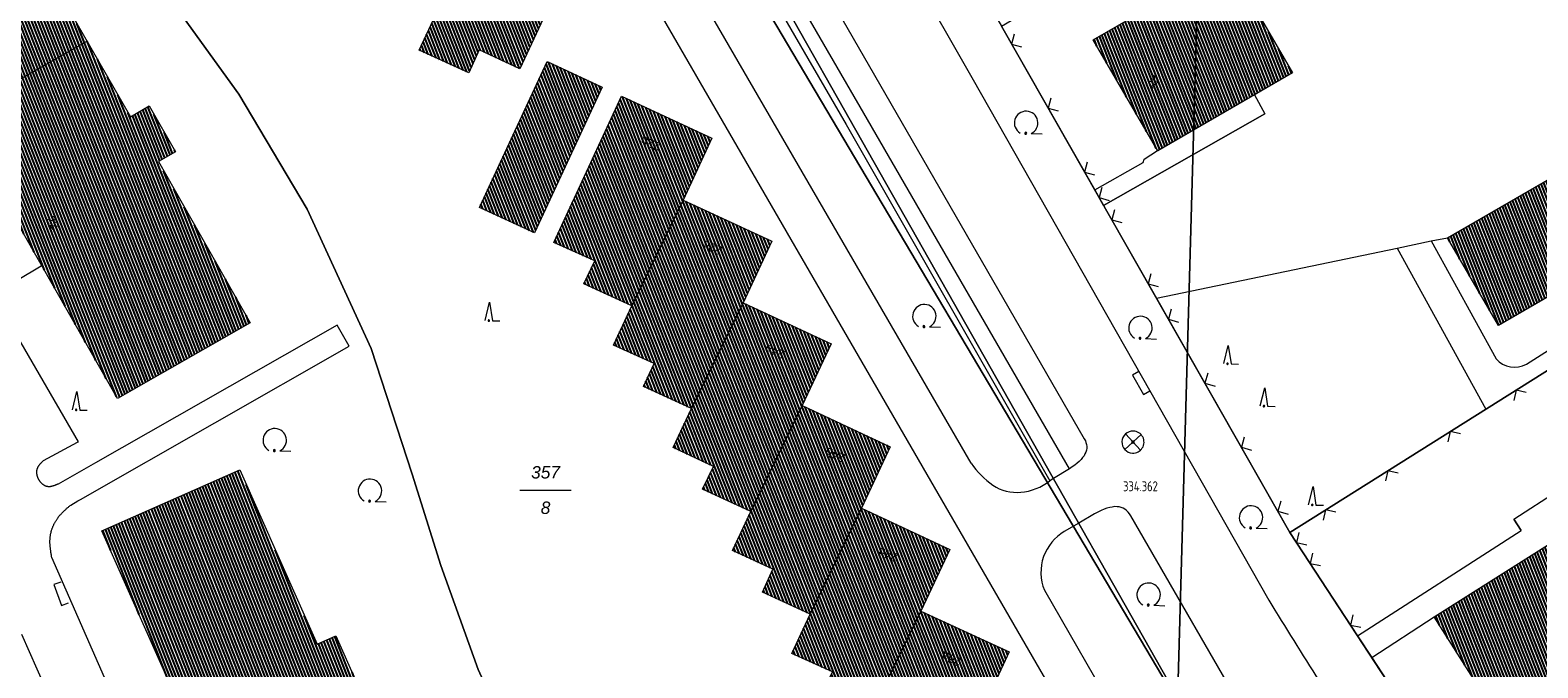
# Model space of a CAD drawing. Header units: metres. Extents: x 345144 to 348639, y 5629211 to 5635235.
# Tile 916 of 1056: x 347294 to 347396, y 5630851 to 5630894. Entities that reach past the tile are written whole.
import ezdxf
from ezdxf.enums import TextEntityAlignment as Align

# ---------------------------------------------------------------- set-up
doc = ezdxf.new("R2010")
doc.units = ezdxf.units.M
doc.header["$MEASUREMENT"] = 0
for name, color, linetype in [('028 Geländeform', 7, 'Continuous'), ('065-066 Ver_Entsorgung', 7, 'Continuous'), ('065-066 Ver_Entsorgung Ausg.', 7, 'Continuous'), ('081-083 Topographie', 7, 'Continuous'), ('ALLG Pseudo-Topographie', 7, 'Continuous'), ('AX Flurstück', 7, 'Continuous'), ('AX Gebäude', 7, 'Continuous'), ('Blatt', 7, 'Continuous'), ('Definitionslinie', 7, 'Continuous'), ('Präsentationsobjekt -Text (punktförmig)', 7, 'Continuous')]:
    doc.layers.add(name, color=color, linetype=linetype)
doc.styles.add('ARIAL', font='arial.ttf', dxfattribs={"height": 1})
doc.styles.add('ARIALIT', font='ariali.ttf', dxfattribs={"height": 1})
doc.styles.add('DIN-6776-IT', font='txt', dxfattribs={"height": 1})
pattern_1 = [(111.5294117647, (0, 0), (-0.186045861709, -0.07339575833), [])]

# ---------------------------------------------------------------- blocks, each defined once
blk = doc.blocks.new('alk_3504_nrw')
at = {"color": 134, "lineweight": 5, "true_color": 0x00b2b2, "flags": 128}
for points in [[(-0.729333, -0.684), (-0.707333, -0.707333), (0.707333, 0.707333)], [(-0.707333, 0.707333), (0.707333, -0.707333)]]:
    blk.add_lwpolyline(points, dxfattribs=at)
at = {"color": 134, "lineweight": 5, "true_color": 0x00b2b2}
for start, end in [(90, -90), (-90, 90)]:
    blk.add_arc((0, 0), 1, start, end, dxfattribs=at)
blk = doc.blocks.new('alk_043x_nrw')
h = blk.add_hatch(color=7)
edge = h.paths.add_edge_path(flags=0)
edge.add_arc((0, 0), 1, 180, 360, ccw=False)
edge.add_arc((0, 0), 1, 0, 180, ccw=False)
blk = doc.blocks.new('alk_7100_nrwx2')
at = {"true_color": 0x2e2e2e}
h = blk.add_hatch(color=250, dxfattribs=at)
edge = h.paths.add_edge_path(flags=0)
edge.add_arc((0.024073, -0.597267), 0.057254, 180, 360, ccw=False)
edge.add_arc((0.024073, -0.597267), 0.057255, 0, 180, ccw=False)
at = {"color": 250, "lineweight": 5, "true_color": 0x2e2e2e, "flags": 128}
blk.add_lwpolyline([(0.349382, -0.597267), (1, -0.597267)], dxfattribs=at)
at = {"color": 250, "lineweight": 5, "true_color": 0x2e2e2e}
for centre, radius, start, end in [((0.024073, 0.012362), 0.690995, -61.91481688, -118.08518312), ((0.024073, -0.597267), 0.057255, 0, 180), ((0.024073, -0.597267), 0.057254, 180, 0)]:
    blk.add_arc(centre, radius, start, end, dxfattribs=at)
blk = doc.blocks.new('alk_7200_nrwx2')
at = {"true_color": 0x2e2e2e}
h = blk.add_hatch(color=250, dxfattribs=at)
edge = h.paths.add_edge_path(flags=0)
edge.add_arc((-0.020544, -0.388118), 0.055525, 180, 360, ccw=False)
edge.add_arc((-0.020544, -0.388118), 0.055525, 0, 180, ccw=False)
at = {"color": 250, "lineweight": 5, "true_color": 0x2e2e2e, "flags": 128}
blk.add_lwpolyline([(-0.298168, -0.388118), (-0.020544, 1), (0.257079, -0.388118), (0.812326, -0.388118)], dxfattribs=at)
blk.add_lwpolyline([(-0.298168, -0.388118), (-0.020544, 1), (0.257079, -0.388118), (0.812326, -0.388118)], dxfattribs=at)
at = {"color": 250, "lineweight": 5, "true_color": 0x2e2e2e}
for start, end in [(0, 180), (180, 0)]:
    blk.add_arc((-0.020544, -0.388118), 0.055525, start, end, dxfattribs=at)
blk = doc.blocks.new('swc_strasseneinlauf')
at = {"color": 7, "lineweight": 5, "flags": 128}
blk.add_lwpolyline([(-1, 0), (-1, -0.666667), (1, -0.666667), (1, 0)], dxfattribs=at)

msp = doc.modelspace()

# ---------------------------------------------------------------- hatches: boundary and pattern name
at = {"layer": 'AX Gebäude', "true_color": 0x4f4f4f}
h = msp.add_hatch(dxfattribs=at)
h.set_pattern_fill('_USER', color=251, scale=0.2, angle=111.52941176, style=0, pattern_type=0)
h.set_pattern_definition(pattern_1)
h.paths.add_polyline_path([(347283.844, 5630917.87), (347289.753, 5630907.533), (347290.282, 5630907.836), (347295.573, 5630898.6), (347294.949, 5630898.242), (347300.745, 5630888.112), (347302.027, 5630888.845), (347303.804, 5630885.734), (347302.644, 5630885.072), (347308.88, 5630874.127), (347299.87, 5630868.995), (347266.955, 5630926.786), (347275.789, 5630931.818), (347282.148, 5630920.656), (347283.414, 5630921.378), (347285.03, 5630918.547)], flags=0)
h = msp.add_hatch(dxfattribs=at)
h.set_pattern_fill('_USER', color=251, scale=0.2, angle=111.52941176, style=0, pattern_type=0)
h.set_pattern_definition(pattern_1)
h.paths.add_polyline_path([(347325.78, 5630904.041), (347331.773, 5630901.26), (347327.156, 5630891.372), (347324.415, 5630892.649), (347323.696, 5630891.097), (347320.338, 5630892.62), (347322.294, 5630896.857)], flags=0)
h = msp.add_hatch(dxfattribs=at)
h.set_pattern_fill('_USER', color=251, scale=0.2, angle=111.52941176, style=0, pattern_type=0)
h.set_pattern_definition(pattern_1)
h.paths.add_polyline_path([(347366.069, 5630893.328), (347375.213, 5630898.633), (347379.583, 5630891.101), (347370.439, 5630885.796)], flags=0)
h = msp.add_hatch(dxfattribs=at)
h.set_pattern_fill('_USER', color=251, scale=0.2, angle=111.52941176, style=0, pattern_type=0)
h.set_pattern_definition(pattern_1)
h.paths.add_polyline_path([(347324.424, 5630881.962), (347329.028, 5630891.863), (347332.759, 5630890.115), (347328.155, 5630880.224)], flags=0)
h = msp.add_hatch(dxfattribs=at)
h.set_pattern_fill('_USER', color=251, scale=0.2, angle=111.52941176, style=0, pattern_type=0)
h.set_pattern_definition(pattern_1)
h.paths.add_polyline_path([(347413.042, 5630886.765), (347413.712, 5630885.607), (347393.551, 5630873.934), (347390.103, 5630879.888), (347410.265, 5630891.561), (347410.568, 5630891.038)], flags=0)
h = msp.add_hatch(dxfattribs=at)
h.set_pattern_fill('_USER', color=251, scale=0.2, angle=111.52941176, style=0, pattern_type=0)
h.set_pattern_definition(pattern_1)
h.paths.add_polyline_path([(347334.072, 5630889.498), (347340.201, 5630886.653), (347338.25, 5630882.456), (347334.768, 5630875.276), (347331.505, 5630876.778), (347332.246, 5630878.326), (347329.472, 5630879.585)], flags=0)
h = msp.add_hatch(dxfattribs=at)
h.set_pattern_fill('_USER', color=251, scale=0.2, angle=111.52941176, style=0, pattern_type=0)
h.set_pattern_definition(pattern_1)
h.paths.add_polyline_path([(347338.25, 5630882.456), (347344.255, 5630879.661), (347342.315, 5630875.483), (347338.8, 5630868.302), (347335.544, 5630869.813), (347336.277, 5630871.353), (347333.525, 5630872.618), (347334.768, 5630875.276)], flags=0)
h = msp.add_hatch(dxfattribs=at)
h.set_pattern_fill('_USER', color=251, scale=0.2, angle=111.52941176, style=0, pattern_type=0)
h.set_pattern_definition(pattern_1)
h.paths.add_polyline_path([(347342.315, 5630875.483), (347348.282, 5630872.697), (347346.313, 5630868.507), (347342.83, 5630861.328), (347339.558, 5630862.837), (347340.309, 5630864.379), (347337.56, 5630865.652), (347338.8, 5630868.302)], flags=0)
h = msp.add_hatch(dxfattribs=at)
h.set_pattern_fill('_USER', color=251, scale=0.2, angle=111.52941176, style=0, pattern_type=0)
h.set_pattern_definition(pattern_1)
h.paths.add_polyline_path([(347389.203, 5630854.163), (347416.398, 5630871.375), (347421.514, 5630863.292), (347394.319, 5630846.08)], flags=0)
h = msp.add_hatch(dxfattribs=at)
h.set_pattern_fill('_USER', color=251, scale=0.2, angle=111.52941176, style=0, pattern_type=0)
h.set_pattern_definition(pattern_1)
h.paths.add_polyline_path([(347346.313, 5630868.507), (347352.298, 5630865.719), (347350.345, 5630861.534), (347346.862, 5630854.355), (347343.63, 5630855.851), (347344.339, 5630857.404), (347341.588, 5630858.666), (347342.83, 5630861.328)], flags=0)
h = msp.add_hatch(dxfattribs=at)
h.set_pattern_fill('_USER', color=251, scale=0.2, angle=111.52941176, style=0, pattern_type=0)
h.set_pattern_definition(pattern_1)
h.paths.add_polyline_path([(347313.41, 5630852.305), (347314.691, 5630852.874), (347316.115, 5630849.66), (347314.832, 5630849.092), (347319.793, 5630837.883), (347321.031, 5630838.431), (347322.329, 5630835.5), (347321.091, 5630834.952), (347326.176, 5630823.47), (347316.873, 5630819.349), (347298.815, 5630860.008), (347308.165, 5630864.149)], flags=0)
h = msp.add_hatch(dxfattribs=at)
h.set_pattern_fill('_USER', color=251, scale=0.2, angle=111.52941176, style=0, pattern_type=0)
h.set_pattern_definition(pattern_1)
h.paths.add_polyline_path([(347350.345, 5630861.534), (347356.34, 5630858.747), (347354.375, 5630854.56), (347350.893, 5630847.381), (347347.618, 5630848.884), (347348.371, 5630850.431), (347345.611, 5630851.688), (347346.862, 5630854.355)], flags=0)
h = msp.add_hatch(dxfattribs=at)
h.set_pattern_fill('_USER', color=251, scale=0.2, angle=111.52941176, style=0, pattern_type=0)
h.set_pattern_definition(pattern_1)
h.paths.add_polyline_path([(347354.375, 5630854.56), (347360.373, 5630851.799), (347358.407, 5630847.587), (347354.924, 5630840.407), (347351.685, 5630841.914), (347352.401, 5630843.457), (347349.654, 5630844.727), (347350.893, 5630847.381)], flags=0)

# ---------------------------------------------------------------- linework, layer by layer
at = {"layer": '081-083 Topographie', "color": 7, "linetype": 'Continuous', "lineweight": 5, "flags": 128}
for points in [[(347305.855, 5630980.125), (347341.371, 5630919.585), (347341.371, 5630919.585), (347357.84, 5630890.767), (347357.84, 5630890.767), (347377.974, 5630855.299)], [(347359.832, 5630894.252), (347366.166, 5630883.142), (347366.166, 5630883.142), (347366.763, 5630882.095), (347366.763, 5630882.095), (347370.354, 5630875.794), (347370.354, 5630875.794), (347379.413, 5630859.905)], [(347377.005, 5630889.595), (347377.717, 5630888.311), (347377.717, 5630888.311), (347366.763, 5630882.095), (347366.763, 5630882.095), (347366.166, 5630883.142), (347366.166, 5630883.142), (347369.445, 5630885), (347369.445, 5630885), (347369.514, 5630885.227), (347369.514, 5630885.227), (347370.435, 5630885.818)], [(347395.46, 5630871.326), (347415.141, 5630883.838)], [(347379.413, 5630859.905), (347392.7, 5630868.259), (347392.7, 5630868.259), (347396.793, 5630870.832), (347396.793, 5630870.832), (347397.892, 5630871.522), (347397.892, 5630871.522), (347415.844, 5630882.81)], [(347386.693, 5630879.202), (347388.988, 5630879.699)], [(347388.988, 5630879.699), (347390.104, 5630879.889)], [(347388.988, 5630879.699), (347393.39, 5630871.676)], [(347370.354, 5630875.794), (347386.693, 5630879.202)], [(347386.693, 5630879.202), (347392.7, 5630868.259)], [(347291.42, 5630876.05), (347294.693, 5630878.003)], [(347384.959, 5630851.408), (347383.991, 5630852.889), (347383.991, 5630852.889), (347395.089, 5630860.021), (347395.089, 5630860.021), (347394.596, 5630860.809), (347394.596, 5630860.809), (347400.62, 5630864.69)], [(347379.413, 5630859.905), (347380.318, 5630858.517), (347380.318, 5630858.517), (347383.991, 5630852.889)], [(347384.959, 5630851.408), (347389.204, 5630854.162)], [(347384.959, 5630851.408), (347388.397, 5630846.14), (347388.397, 5630846.14), (347390.567, 5630843.39)]]:
    msp.add_lwpolyline(points, dxfattribs=at)
at = {"layer": '081-083 Topographie', "color": 7, "linetype": 'Continuous', "lineweight": 5}
for centre, radius, start, end in [((347394.641, 5630872.774), 1.664513, -138.72664492, -60.50716382), ((347673.32, 5631035.816), 346.143969, -148.56651105, -146.43145257)]:
    msp.add_arc(centre, radius, start, end, dxfattribs=at)
at = {"layer": 'ALLG Pseudo-Topographie', "color": 7, "linetype": 'Continuous', "lineweight": 5, "flags": 128}
msp.add_lwpolyline([(347297.815, 5630893.247), (347288.913, 5630888.196)], dxfattribs=at)
at = {"layer": 'AX Flurstück', "color": 8, "linetype": 'Continuous', "lineweight": 13, "true_color": 0x808080, "flags": 128}
for points in [[(347292.058, 5631016.612), (347295.518, 5631008.196), (347300.237, 5630998.121), (347305.448, 5630988.343), (347310.608, 5630979.467), (347322.42, 5630959.144), (347332.53, 5630941.972), (347342.584, 5630924.652), (347351.68, 5630908.302), (347359.831, 5630894.252), (347379.413, 5630859.905), (347380.318, 5630858.517), (347388.397, 5630846.14)], [(347375.703, 5630841.803), (347337.915, 5630908.491), (347332.135, 5630918.692), (347310.94, 5630955.137), (347298.86, 5630975.801), (347294.771, 5630982.792), (347289.096, 5630993.36)], [(347309.658, 5630954.368), (347336.585, 5630907.784), (347375.703, 5630841.803), (347381.742, 5630832.321), (347352.287, 5630808.04), (347350.291, 5630809.458), (347344.146, 5630806.453), (347336.649, 5630815.886), (347343.917, 5630821.749), (347337.644, 5630829.342), (347334.299, 5630833.295), (347331.392, 5630837.383), (347328.729, 5630841.665), (347326.403, 5630846.069), (347324.337, 5630850.585), (347321.802, 5630857.647), (347319.854, 5630863.854), (347317.072, 5630872.384), (347312.748, 5630881.847), (347308.106, 5630889.646), (347298.632, 5630902.776), (347294.965, 5630908.546), (347292.595, 5630912.821)], [(347443.956, 5630919.814), (347461.098, 5630892.954), (347424.144, 5630869.521), (347415.844, 5630882.81), (347379.413, 5630859.905), (347359.831, 5630894.252), (347394.758, 5630914.798), (347397.661, 5630910.387), (347401.121, 5630905.143), (347407.021, 5630896.178), (347442.271, 5630918.732), (347443.956, 5630919.814)], [(347292.595, 5630912.821), (347294.965, 5630908.546), (347298.632, 5630902.776), (347308.106, 5630889.646), (347312.748, 5630881.847), (347317.072, 5630872.384), (347319.854, 5630863.854), (347321.802, 5630857.647), (347324.337, 5630850.585), (347326.403, 5630846.069), (347328.729, 5630841.665), (347331.392, 5630837.383), (347334.299, 5630833.295), (347337.644, 5630829.342), (347343.917, 5630821.749), (347336.649, 5630815.886), (347344.146, 5630806.453), (347310.147, 5630789.832), (347290.28, 5630815.115)], [(347337.915, 5630908.491), (347375.703, 5630841.803), (347336.585, 5630907.784), (347337.915, 5630908.491)], [(347390.567, 5630843.39), (347388.397, 5630846.14), (347380.318, 5630858.517), (347379.413, 5630859.905), (347415.844, 5630882.81)]]:
    msp.add_lwpolyline(points, dxfattribs=at)
at = {"layer": 'AX Gebäude', "color": 7, "linetype": 'Continuous', "lineweight": 5, "flags": 128}
for points in [[(347283.844, 5630917.87), (347289.753, 5630907.533), (347290.282, 5630907.836), (347295.573, 5630898.6), (347294.949, 5630898.242), (347300.745, 5630888.112), (347302.027, 5630888.845), (347303.804, 5630885.734), (347302.644, 5630885.072), (347308.88, 5630874.127), (347299.87, 5630868.995), (347266.955, 5630926.786), (347275.789, 5630931.818), (347282.148, 5630920.656), (347283.414, 5630921.378), (347285.03, 5630918.547), (347283.844, 5630917.87)], [(347325.78, 5630904.041), (347331.773, 5630901.26), (347327.156, 5630891.372), (347324.415, 5630892.649), (347323.696, 5630891.097), (347320.338, 5630892.62), (347322.294, 5630896.857), (347325.78, 5630904.041)], [(347366.069, 5630893.328), (347375.213, 5630898.633), (347379.583, 5630891.101), (347370.439, 5630885.796), (347366.069, 5630893.328)], [(347324.424, 5630881.962), (347329.028, 5630891.863), (347332.759, 5630890.115), (347328.155, 5630880.224), (347324.424, 5630881.962)], [(347413.042, 5630886.765), (347413.712, 5630885.607), (347393.551, 5630873.934), (347390.103, 5630879.888), (347410.265, 5630891.561), (347410.568, 5630891.038), (347413.042, 5630886.765)], [(347334.072, 5630889.498), (347340.201, 5630886.653), (347338.25, 5630882.456), (347334.768, 5630875.276), (347331.505, 5630876.778), (347332.246, 5630878.326), (347329.472, 5630879.585), (347334.072, 5630889.498)], [(347338.25, 5630882.456), (347344.255, 5630879.661), (347342.315, 5630875.483), (347338.8, 5630868.302), (347335.544, 5630869.813), (347336.277, 5630871.353), (347333.525, 5630872.618), (347334.768, 5630875.276), (347338.25, 5630882.456)], [(347342.315, 5630875.483), (347348.282, 5630872.697), (347346.313, 5630868.507), (347342.83, 5630861.328), (347339.558, 5630862.837), (347340.309, 5630864.379), (347337.56, 5630865.652), (347338.8, 5630868.302), (347342.315, 5630875.483)], [(347389.203, 5630854.163), (347416.398, 5630871.375), (347421.514, 5630863.292), (347394.319, 5630846.08), (347389.203, 5630854.163)], [(347346.313, 5630868.507), (347352.298, 5630865.719), (347350.345, 5630861.534), (347346.862, 5630854.355), (347343.63, 5630855.851), (347344.339, 5630857.404), (347341.588, 5630858.666), (347342.83, 5630861.328), (347346.313, 5630868.507)], [(347313.41, 5630852.305), (347314.691, 5630852.874), (347316.115, 5630849.66), (347314.832, 5630849.092), (347319.793, 5630837.883), (347321.031, 5630838.431), (347322.329, 5630835.5), (347321.091, 5630834.952), (347326.176, 5630823.47), (347316.873, 5630819.349), (347298.815, 5630860.008), (347308.165, 5630864.149), (347313.41, 5630852.305)], [(347350.345, 5630861.534), (347356.34, 5630858.747), (347354.375, 5630854.56), (347350.893, 5630847.381), (347347.618, 5630848.884), (347348.371, 5630850.431), (347345.611, 5630851.688), (347346.862, 5630854.355), (347350.345, 5630861.534)], [(347354.375, 5630854.56), (347360.373, 5630851.799), (347358.407, 5630847.587), (347354.924, 5630840.407), (347351.685, 5630841.914), (347352.401, 5630843.457), (347349.654, 5630844.727), (347350.893, 5630847.381), (347354.375, 5630854.56)]]:
    msp.add_lwpolyline(points, dxfattribs=at)
at = {"layer": 'Blatt', "color": 205, "linetype": 'Continuous', "lineweight": 5, "true_color": 0x873099, "flags": 128}
for points in [[(346867.913, 5630716.165), (346874.95, 5630966.044), (347374.708, 5630951.97), (347367.669, 5630702.092), (346867.913, 5630716.165)], [(347367.669, 5630702.092), (347374.708, 5630951.97), (347874.464, 5630937.896), (347867.426, 5630688.019), (347367.669, 5630702.092)]]:
    msp.add_lwpolyline(points, dxfattribs=at)
at = {"layer": 'Definitionslinie', "color": 219, "linetype": 'Continuous', "lineweight": 5, "true_color": 0x5c3d57, "flags": 128}
for points in [[(347364.444, 5630864.22), (347350.512, 5630888.362), (347332.567, 5630919.314), (347319.414, 5630942.105)], [(347364.444, 5630864.22), (347350.512, 5630888.362), (347332.567, 5630919.314), (347319.414, 5630942.105)], [(347318.096, 5630941.292), (347331.431, 5630918.446), (347346.702, 5630892.06), (347346.702, 5630892.06), (347347.42, 5630890.82), (347347.42, 5630890.82), (347349.298, 5630887.575), (347363.125, 5630863.403)], [(347318.096, 5630941.292), (347331.431, 5630918.446), (347346.702, 5630892.06), (347346.702, 5630892.06), (347347.42, 5630890.82), (347347.42, 5630890.82), (347349.298, 5630887.575), (347363.125, 5630863.403)], [(347357.791, 5630864.589), (347336.986, 5630900.511), (347315.941, 5630937.02)], [(347343.215, 5630904.854), (347365.456, 5630866.253), (347365.456, 5630866.253), (347365.53175, 5630866.124125), (347365.57275, 5630865.995703), (347365.61375, 5630865.867281), (347365.62, 5630865.739313), (347365.62625, 5630865.611344), (347365.59775, 5630865.483828), (347365.56925, 5630865.356313), (347365.506, 5630865.22925), (347365.44275, 5630865.102188), (347365.34475, 5630864.975578), (347365.24675, 5630864.848969), (347365.114, 5630864.722813), (347364.98125, 5630864.596656), (347364.81375, 5630864.470953), (347364.64625, 5630864.34525), (347364.444, 5630864.22), (347364.444, 5630864.22), (347363.375, 5630863.558), (347363.375, 5630863.558), (347363.125, 5630863.403)], [(347365.261, 5630845.736), (347334.521, 5630898.913)], [(347295.413, 5630858.19), (347295.412, 5630858.193), (347295.412, 5630858.193), (347295.401875, 5630858.25225), (347295.392547, 5630858.309031), (347295.383219, 5630858.365813), (347295.374688, 5630858.420125), (347295.366156, 5630858.474437), (347295.358422, 5630858.526281), (347295.350688, 5630858.578125), (347295.34375, 5630858.6275), (347295.336813, 5630858.676875), (347295.330672, 5630858.723781), (347295.324531, 5630858.770688), (347295.319188, 5630858.815125), (347295.313844, 5630858.859562), (347295.309297, 5630858.901531), (347295.30475, 5630858.9435), (347295.301, 5630858.983), (347295.301, 5630858.983), (347295.297125, 5630859.022625), (347295.294344, 5630859.062234), (347295.291563, 5630859.101844), (347295.289875, 5630859.141438), (347295.288188, 5630859.181031), (347295.287594, 5630859.220609), (347295.287, 5630859.260188), (347295.2875, 5630859.29975), (347295.288, 5630859.339313), (347295.289594, 5630859.378859), (347295.291188, 5630859.418406), (347295.293875, 5630859.457938), (347295.296563, 5630859.497469), (347295.300344, 5630859.536984), (347295.304125, 5630859.5765), (347295.309, 5630859.616), (347295.309, 5630859.616), (347295.314, 5630859.6565), (347295.320328, 5630859.696875), (347295.326656, 5630859.73725), (347295.334313, 5630859.7775), (347295.341969, 5630859.81775), (347295.350953, 5630859.857875), (347295.359938, 5630859.898), (347295.37025, 5630859.938), (347295.380563, 5630859.978), (347295.392203, 5630860.017875), (347295.403844, 5630860.05775), (347295.416813, 5630860.0975), (347295.429781, 5630860.13725), (347295.444078, 5630860.176875), (347295.458375, 5630860.2165), (347295.474, 5630860.256), (347295.489625, 5630860.2955), (347295.506313, 5630860.334313), (347295.523, 5630860.373125), (347295.54075, 5630860.41125), (347295.5585, 5630860.449375), (347295.577313, 5630860.486813), (347295.596125, 5630860.52425), (347295.616, 5630860.561), (347295.635875, 5630860.59775), (347295.656813, 5630860.633813), (347295.67775, 5630860.669875), (347295.69975, 5630860.70525), (347295.72175, 5630860.740625), (347295.744813, 5630860.775313), (347295.767875, 5630860.81), (347295.792, 5630860.844), (347295.792, 5630860.844), (347295.81275, 5630860.873125), (347295.834102, 5630860.901719), (347295.855453, 5630860.930312), (347295.877406, 5630860.958375), (347295.899359, 5630860.986437), (347295.921914, 5630861.013969), (347295.944469, 5630861.0415), (347295.967625, 5630861.0685), (347295.990781, 5630861.0955), (347296.014539, 5630861.121969), (347296.038297, 5630861.148438), (347296.062656, 5630861.174375), (347296.087016, 5630861.200313), (347296.111977, 5630861.225719), (347296.136938, 5630861.251125), (347296.1625, 5630861.276), (347296.188063, 5630861.300875), (347296.215539, 5630861.327047), (347296.243016, 5630861.353219), (347296.272406, 5630861.380688), (347296.301797, 5630861.408156), (347296.333102, 5630861.436922), (347296.364406, 5630861.465688), (347296.397625, 5630861.49575), (347296.430844, 5630861.525813), (347296.465977, 5630861.557172), (347296.501109, 5630861.588531), (347296.538156, 5630861.621188), (347296.575203, 5630861.653844), (347296.614164, 5630861.687797), (347296.653125, 5630861.72175), (347296.694, 5630861.757), (347296.694, 5630861.757), (347297.175, 5630862.032), (347297.175, 5630862.032), (347297.185, 5630862.038), (347297.185, 5630862.038), (347297.356, 5630862.135), (347297.356, 5630862.135), (347315.595, 5630872.55), (347314.853, 5630873.813), (347314.853, 5630873.813), (347314.763, 5630873.966), (347298.376, 5630864.624), (347298.376, 5630864.624), (347295.842, 5630863.18), (347295.842, 5630863.18), (347295.810625, 5630863.16675), (347295.780594, 5630863.154438), (347295.750563, 5630863.142125), (347295.721875, 5630863.13075), (347295.693188, 5630863.119375), (347295.665844, 5630863.108938), (347295.6385, 5630863.0985), (347295.6125, 5630863.089), (347295.5865, 5630863.0795), (347295.561844, 5630863.070937), (347295.537188, 5630863.062375), (347295.513875, 5630863.05475), (347295.490562, 5630863.047125), (347295.468594, 5630863.040438), (347295.446625, 5630863.03375), (347295.426, 5630863.028), (347295.405375, 5630863.02225), (347295.384891, 5630863.017703), (347295.364406, 5630863.013156), (347295.344062, 5630863.009813), (347295.323719, 5630863.006469), (347295.303516, 5630863.004328), (347295.283313, 5630863.002188), (347295.26325, 5630863.00125), (347295.243187, 5630863.000313), (347295.223266, 5630863.000578), (347295.203344, 5630863.000844), (347295.183562, 5630863.002313), (347295.163781, 5630863.003781), (347295.144141, 5630863.006453), (347295.1245, 5630863.009125), (347295.105, 5630863.013), (347295.105, 5630863.013), (347295.082375, 5630863.0175), (347295.060063, 5630863.023711), (347295.03775, 5630863.029922), (347295.01575, 5630863.037844), (347294.99375, 5630863.045766), (347294.972063, 5630863.055398), (347294.950375, 5630863.065031), (347294.929, 5630863.076375), (347294.907625, 5630863.087719), (347294.886563, 5630863.100773), (347294.8655, 5630863.113828), (347294.84475, 5630863.128594), (347294.824, 5630863.143359), (347294.803563, 5630863.159836), (347294.783125, 5630863.176313), (347294.763, 5630863.1945), (347294.742875, 5630863.212688), (347294.72375, 5630863.231727), (347294.704625, 5630863.250766), (347294.6865, 5630863.270656), (347294.668375, 5630863.290547), (347294.65125, 5630863.311289), (347294.634125, 5630863.332031), (347294.618, 5630863.353625), (347294.601875, 5630863.375219), (347294.58675, 5630863.397664), (347294.571625, 5630863.420109), (347294.5575, 5630863.443406), (347294.543375, 5630863.466703), (347294.53025, 5630863.490852), (347294.517125, 5630863.515), (347294.505, 5630863.54), (347294.505, 5630863.54), (347294.4945, 5630863.561625), (347294.485016, 5630863.583398), (347294.475531, 5630863.605172), (347294.467062, 5630863.627094), (347294.458594, 5630863.649016), (347294.451141, 5630863.671086), (347294.443687, 5630863.693156), (347294.43725, 5630863.715375), (347294.430813, 5630863.737594), (347294.425391, 5630863.759961), (347294.419969, 5630863.782328), (347294.415563, 5630863.804844), (347294.411156, 5630863.827359), (347294.407766, 5630863.850023), (347294.404375, 5630863.872688), (347294.402, 5630863.8955), (347294.399625, 5630863.918313), (347294.398375, 5630863.940727), (347294.397125, 5630863.963141), (347294.397, 5630863.985156), (347294.396875, 5630864.007172), (347294.397875, 5630864.028789), (347294.398875, 5630864.050406), (347294.401, 5630864.071625), (347294.403125, 5630864.092844), (347294.406375, 5630864.113664), (347294.409625, 5630864.134484), (347294.414, 5630864.154906), (347294.418375, 5630864.175328), (347294.423875, 5630864.195352), (347294.429375, 5630864.215375), (347294.436, 5630864.235), (347294.436, 5630864.235), (347294.442, 5630864.252375), (347294.448773, 5630864.269438), (347294.455547, 5630864.2865), (347294.463094, 5630864.30325), (347294.470641, 5630864.32), (347294.478961, 5630864.336438), (347294.487281, 5630864.352875), (347294.496375, 5630864.369), (347294.505469, 5630864.385125), (347294.515336, 5630864.400937), (347294.525203, 5630864.41675), (347294.535844, 5630864.43225), (347294.546484, 5630864.44775), (347294.557898, 5630864.462938), (347294.569312, 5630864.478125), (347294.5815, 5630864.493), (347294.593688, 5630864.507875), (347294.607039, 5630864.523516), (347294.620391, 5630864.539156), (347294.634906, 5630864.555563), (347294.649422, 5630864.571969), (347294.665102, 5630864.589141), (347294.680781, 5630864.606313), (347294.697625, 5630864.62425), (347294.714469, 5630864.642188), (347294.732477, 5630864.660891), (347294.750484, 5630864.679594), (347294.769656, 5630864.699063), (347294.788828, 5630864.718531), (347294.809164, 5630864.738766), (347294.8295, 5630864.759), (347294.851, 5630864.78), (347294.851, 5630864.78), (347297.163, 5630866.017), (347297.163, 5630866.017), (347297.219, 5630866.047), (347291.42, 5630876.05)], [(347368.607, 5630861.02), (347368.528125, 5630861.16725), (347368.430734, 5630861.27975), (347368.333344, 5630861.39225), (347368.217438, 5630861.47), (347368.101531, 5630861.54775), (347367.967109, 5630861.59075), (347367.832688, 5630861.63375), (347367.67975, 5630861.642), (347367.526813, 5630861.65025), (347367.355359, 5630861.62375), (347367.183906, 5630861.59725), (347366.993938, 5630861.536), (347366.803969, 5630861.47475), (347366.595484, 5630861.37875), (347366.387, 5630861.28275), (347366.16, 5630861.152), (347366.16, 5630861.152), (347365.088, 5630860.534), (347365.088, 5630860.534), (347364.099, 5630859.964)], [(347299.543, 5630848.755), (347295.413, 5630858.19)], [(347362.754, 5630855.971), (347367.813, 5630847.204)], [(347303.963, 5630828.975), (347299.108, 5630840.031), (347293.383, 5630852.975)]]:
    msp.add_lwpolyline(points, dxfattribs=at)
at = {"layer": 'Definitionslinie', "color": 7, "linetype": 'Continuous', "lineweight": 5, "flags": 128}
for points in [[(347341.371, 5630919.585), (347357.84, 5630890.767)], [(347359.832, 5630894.252), (347366.166, 5630883.142)], [(347360.709, 5630893.723), (347360.523, 5630893.041), (347361.205, 5630892.854)], [(347360.709, 5630893.723), (347360.523, 5630893.041), (347361.205, 5630892.854)], [(347357.84, 5630890.767), (347377.974, 5630855.299)], [(347363.186, 5630889.379), (347362.999, 5630888.697), (347363.681, 5630888.51)], [(347363.186, 5630889.379), (347362.999, 5630888.697), (347363.681, 5630888.51)], [(347377.005, 5630889.595), (347377.717, 5630888.311)], [(347366.763, 5630882.095), (347377.717, 5630888.311)], [(347369.514, 5630885.227), (347370.435, 5630885.818)], [(347365.662, 5630885.035), (347365.475, 5630884.353), (347366.157, 5630884.167)], [(347365.662, 5630885.035), (347365.475, 5630884.353), (347366.157, 5630884.167)], [(347366.166, 5630883.142), (347369.445, 5630885)], [(347369.445, 5630885), (347369.514, 5630885.227)], [(347395.46, 5630871.326), (347415.141, 5630883.838)], [(347366.166, 5630883.142), (347366.763, 5630882.095)], [(347366.166, 5630883.142), (347366.763, 5630882.095)], [(347366.651, 5630883.301), (347366.465, 5630882.619), (347367.147, 5630882.432)], [(347366.651, 5630883.301), (347366.465, 5630882.619), (347367.147, 5630882.432)], [(347366.763, 5630882.095), (347370.354, 5630875.794)], [(347367.507, 5630881.799), (347367.321, 5630881.117), (347368.003, 5630880.93)], [(347367.507, 5630881.799), (347367.321, 5630881.117), (347368.003, 5630880.93)], [(347386.693, 5630879.202), (347388.988, 5630879.699)], [(347388.988, 5630879.699), (347390.104, 5630879.889)], [(347388.988, 5630879.699), (347393.39, 5630871.676)], [(347370.354, 5630875.794), (347386.693, 5630879.202)], [(347386.693, 5630879.202), (347392.7, 5630868.259)], [(347291.42, 5630876.05), (347294.693, 5630878.003)], [(347369.983, 5630877.454), (347369.796, 5630876.772), (347370.478, 5630876.586)], [(347369.983, 5630877.454), (347369.796, 5630876.772), (347370.478, 5630876.586)], [(347370.354, 5630875.794), (347379.413, 5630859.905)], [(347371.355, 5630875.047), (347371.169, 5630874.365), (347371.851, 5630874.178)], [(347371.355, 5630875.047), (347371.169, 5630874.365), (347371.851, 5630874.178)], [(347373.832, 5630870.703), (347373.645, 5630870.021), (347374.327, 5630869.835)], [(347373.832, 5630870.703), (347373.645, 5630870.021), (347374.327, 5630869.835)], [(347392.7, 5630868.259), (347396.793, 5630870.832)], [(347395.436, 5630869.388), (347394.747, 5630869.546), (347394.589, 5630868.856)], [(347395.436, 5630869.388), (347394.747, 5630869.546), (347394.589, 5630868.856)], [(347379.413, 5630859.905), (347392.7, 5630868.259)], [(347376.308, 5630866.36), (347376.122, 5630865.678), (347376.804, 5630865.491)], [(347376.308, 5630866.36), (347376.122, 5630865.678), (347376.804, 5630865.491)], [(347390.979, 5630866.586), (347390.289, 5630866.743), (347390.132, 5630866.054)], [(347390.979, 5630866.586), (347390.289, 5630866.743), (347390.132, 5630866.054)], [(347394.596, 5630860.809), (347400.62, 5630864.69)], [(347386.746, 5630863.925), (347386.057, 5630864.082), (347385.899, 5630863.393)], [(347386.746, 5630863.925), (347386.057, 5630864.082), (347385.899, 5630863.393)], [(347378.785, 5630862.016), (347378.598, 5630861.334), (347379.28, 5630861.147)], [(347378.785, 5630862.016), (347378.598, 5630861.334), (347379.28, 5630861.147)], [(347382.513, 5630861.263), (347381.824, 5630861.421), (347381.666, 5630860.731)], [(347382.513, 5630861.263), (347381.824, 5630861.421), (347381.666, 5630860.731)], [(347377.191, 5630846.19), (347368.607, 5630861.02)], [(347383.991, 5630852.889), (347395.089, 5630860.021)], [(347394.596, 5630860.809), (347395.089, 5630860.021)], [(347379.413, 5630859.905), (347380.318, 5630858.517)], [(347380.011, 5630859.903), (347379.866, 5630859.211), (347380.557, 5630859.065)], [(347380.011, 5630859.903), (347379.866, 5630859.211), (347380.557, 5630859.065)], [(347380.318, 5630858.517), (347383.991, 5630852.889)], [(347380.934, 5630858.489), (347380.788, 5630857.797), (347381.48, 5630857.651)], [(347380.934, 5630858.489), (347380.788, 5630857.797), (347381.48, 5630857.651)], [(347383.666, 5630854.301), (347383.521, 5630853.609), (347384.213, 5630853.464)], [(347383.666, 5630854.301), (347383.521, 5630853.609), (347384.213, 5630853.464)], [(347384.959, 5630851.408), (347389.204, 5630854.162)], [(347383.991, 5630852.889), (347384.959, 5630851.408)], [(347384.959, 5630851.408), (347388.397, 5630846.14)]]:
    msp.add_lwpolyline(points, dxfattribs=at)
at = {"layer": 'Definitionslinie', "color": 7, "linetype": 'Continuous', "lineweight": 5}
for centre, radius, start, end in [((347394.641, 5630872.774), 1.664513, -138.72664492, -60.50716382), ((347673.32, 5631035.816), 346.143969, -148.56651105, -146.43145257)]:
    msp.add_arc(centre, radius, start, end, dxfattribs=at)
at = {"layer": 'Definitionslinie', "color": 219, "linetype": 'Continuous', "lineweight": 5, "true_color": 0x5c3d57}
for centre, radius, start, end in [((347362.479, 5630867.765), 5.662629, -145.88336519, -124.65547768), ((347360.896, 5630865.558), 2.947536, -123.73859127, -85.15402989), ((347360.791, 5630866.416), 3.811263, -84.6708346, -52.23708942), ((347365.925, 5630857.027), 3.458359, 121.87016078, 159.11236548), ((347365.808, 5630857.197), 3.290435, 161.15206616, -158.12746387)]:
    msp.add_arc(centre, radius, start, end, dxfattribs=at)
at = {"layer": 'Präsentationsobjekt -Text (punktförmig)', "color": 251, "linetype": 'Continuous', "lineweight": 13, "true_color": 0x5e5e5e, "flags": 128}
msp.add_lwpolyline([(347327.1704, 5630862.77652), (347330.6516, 5630862.77652)], dxfattribs=at)

# ---------------------------------------------------------------- block references
at = {"layer": '028 Geländeform', "xscale": 0.125, "yscale": 0.125, "rotation": -2.326094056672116}
msp.add_blockref('alk_043x_nrw', (347368.761, 5630866.03), dxfattribs=at)
at = {"layer": '065-066 Ver_Entsorgung', "xscale": 0.75, "yscale": 0.75, "rotation": -2.326094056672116}
msp.add_blockref('alk_3504_nrw', (347368.761, 5630866.03), dxfattribs=at)
at = {"layer": '065-066 Ver_Entsorgung Ausg.', "xscale": 0.75, "yscale": 0.75}
for p, rotation in [((347369.533, 5630870.169), -60.40023673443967), ((347296.286, 5630855.825), -70.2173528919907)]:
    msp.add_blockref('swc_strasseneinlauf', p, dxfattribs=dict(at, rotation=rotation))
at = {"layer": '081-083 Topographie'}
for name, p, xscale, yscale, rotation in [('alk_7100_nrwx2', (347361.485, 5630887.678), 1.15275, 1.15275, -2.326667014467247), ('alk_7200_nrwx2', (347325.096, 5630874.629), 0.9005, 0.9005, -2.326036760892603), ('alk_7100_nrwx2', (347354.58, 5630874.559), 1.15275, 1.15275, -2.326667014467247), ('alk_7100_nrwx2', (347369.238, 5630873.76), 1.15275, 1.15275, -2.326094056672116), ('alk_7200_nrwx2', (347375.205, 5630871.692), 0.9005, 0.9005, -2.326094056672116), ('alk_7200_nrwx2', (347297.101, 5630868.565), 0.9005, 0.9005, -2.326609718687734), ('alk_7200_nrwx2', (347377.682, 5630868.82), 0.9005, 0.9005, -2.326667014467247), ('alk_7100_nrwx2', (347310.509, 5630866.14), 1.15275, 1.15275, -2.326667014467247), ('alk_7100_nrwx2', (347316.971, 5630862.708), 1.15275, 1.15275, -2.326094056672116), ('alk_7200_nrwx2', (347380.96, 5630862.117), 0.9005, 0.9005, -2.326667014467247), ('alk_7100_nrwx2', (347376.741, 5630860.895), 1.15275, 1.15275, -2.326667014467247), ('alk_7100_nrwx2', (347369.795, 5630855.656), 1.15275, 1.15275, -2.326094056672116)]:
    msp.add_blockref(name, p, dxfattribs=dict(at, xscale=xscale, yscale=yscale, rotation=rotation))

# ---------------------------------------------------------------- texts
at = {"layer": '065-066 Ver_Entsorgung Ausg.', "color": 134, "true_color": 0x00b2b2, "style": 'DIN-6776-IT', "width": 0.8}
msp.add_text('334.362', height=0.6762, dxfattribs=at).set_placement((347368.092, 5630862.694))
at = {"layer": 'Präsentationsobjekt -Text (punktförmig)', "color": 7, "style": 'ARIAL'}
for s, height, rotation, p in [('31', 0.5894702, -57.478261, (347369.868, 5630890.364)), ('22b', 0.5894701, 157.56339953, (347336.148, 5630886.55)), ('22', 0.5894701, -58.0512302, (347295.232, 5630880.775)), ('22c', 0.5894701, 157.56341159, (347340.35, 5630879.494)), ('24a', 0.5894701, 157.56339953, (347344.558, 5630872.45)), ('24b', 0.5894701, 157.56339953, (347348.676, 5630865.421)), ('24c', 0.5894701, 157.56341159, (347352.275, 5630858.652)), ('26a', 0.5894701, 157.56339953, (347356.548, 5630851.579))]:
    msp.add_text(s, height=height, rotation=rotation, dxfattribs=at).set_placement(p, align=Align.CENTER)
at = {"layer": 'Präsentationsobjekt -Text (punktförmig)', "color": 8, "true_color": 0x808080, "style": 'ARIALIT'}
for s, p in [('357', (347328.911, 5630863.97988)), ('8', (347328.911, 5630861.57316))]:
    msp.add_text(s, height=0.8421, dxfattribs=at).set_placement(p, align=Align.MIDDLE_CENTER)

doc.saveas('drawing.dxf')
